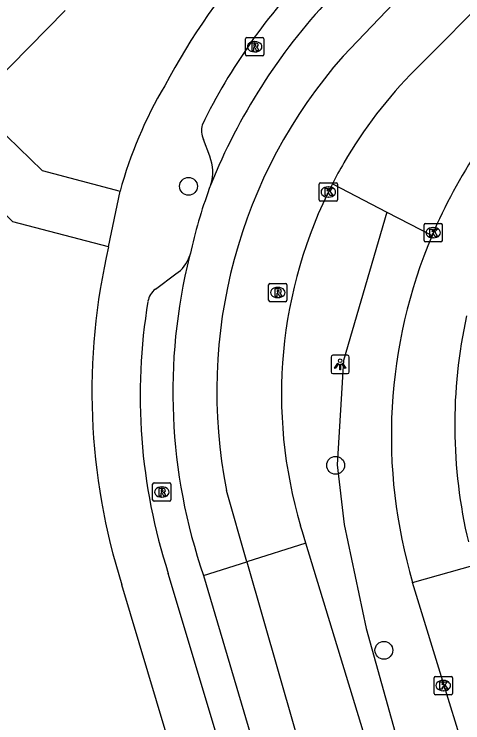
# Model space of a CAD drawing. Extents: x 157767 to 159171, y 387842 to 389425.
# Drawn here: x 158415.46 to 158440.04, y 388600.08 to 388638.87 of the extents above; entities that cross this region are included whole.
import ezdxf

# ---------------------------------------------------------------- set-up
doc = ezdxf.new("R2010")
doc.units = 0
for name, color, linetype in [('IMGEO_Berm_groen', 7, 'Continuous'), ('IMGEO_Boom', 7, 'Continuous'), ('IMGEO_Kolk', 7, 'Continuous'), ('IMGEO_Lichtpunt', 7, 'Continuous'), ('IMGEO_Pand', 7, 'Continuous'), ('IMGEO_Rijbaan_lokaal_gesloten', 7, 'Continuous'), ('IMGEO_Rioolput', 7, 'Continuous'), ('IMGEO_Voetpad_open', 7, 'Continuous')]:
    doc.layers.add(name, color=color, linetype=linetype)

msp = doc.modelspace()

# ---------------------------------------------------------------- linework, layer by layer
at = {"layer": 'IMGEO_Berm_groen'}
for points in [[(158432.893, 388629.582), (158435.879, 388628.037)], [(158435.879, 388628.037), (158433.507, 388619.912), (158433.151, 388614.208), (158433.537, 388610.926), (158434.752, 388605.238), (158436.647, 388598.426), (158439.836, 388599.449)], [(158435.879, 388628.037), (158438.354, 388626.755)]]:
    msp.add_lwpolyline(points, dxfattribs=at)
at = {"layer": 'IMGEO_Boom'}
for centre in [(158425.012, 388629.447), (158433.073, 388614.173), (158435.718, 388604.045)]:
    msp.add_circle(centre, 0.489, dxfattribs=at)
at = {"layer": 'IMGEO_Kolk'}
for p, q in [((158432.171, 388628.713), (158432.171, 388629.565)), ((158432.246, 388629.639), (158433.098, 388629.639)), ((158433.172, 388629.565), (158433.172, 388628.713)), ((158432.659, 388629.419), (158432.684, 388629.419)), ((158432.682, 388628.859), (158432.657, 388628.859)), ((158433.098, 388628.639), (158432.246, 388628.639)), ((158437.918, 388626.483), (158437.918, 388627.335)), ((158437.993, 388627.409), (158438.845, 388627.409)), ((158438.406, 388627.189), (158438.431, 388627.189)), ((158438.919, 388627.335), (158438.919, 388626.483)), ((158438.845, 388626.409), (158437.993, 388626.409)), ((158438.429, 388626.629), (158438.404, 388626.629)), ((158438.47, 388601.689), (158438.47, 388602.541)), ((158438.545, 388602.615), (158439.397, 388602.615)), ((158438.958, 388602.395), (158438.983, 388602.395)), ((158439.471, 388602.541), (158439.471, 388601.689)), ((158439.397, 388601.615), (158438.545, 388601.615)), ((158438.981, 388601.835), (158438.956, 388601.835))]:
    msp.add_line(p, q, dxfattribs=at)
for points in [[(158432.171, 388628.713), (158432.171, 388629.565)], [(158432.246, 388629.639), (158433.098, 388629.639)], [(158433.172, 388629.565), (158433.172, 388628.713)], [(158432.492, 388629.339), (158432.615, 388629.339), (158432.615, 388629.188), (158432.745, 388629.339), (158432.909, 388629.339), (158432.763, 388629.188), (158432.916, 388628.939), (158432.764, 388628.939), (158432.679, 388629.103), (158432.615, 388629.036), (158432.615, 388628.939), (158432.492, 388628.939), (158432.492, 388629.339)], [(158433.098, 388628.639), (158432.246, 388628.639)], [(158437.918, 388626.483), (158437.918, 388627.335)], [(158437.993, 388627.409), (158438.845, 388627.409)], [(158438.239, 388627.109), (158438.362, 388627.109), (158438.362, 388626.958), (158438.492, 388627.109), (158438.656, 388627.109), (158438.51, 388626.958), (158438.663, 388626.709), (158438.511, 388626.709), (158438.426, 388626.873), (158438.362, 388626.806), (158438.362, 388626.709), (158438.239, 388626.709), (158438.239, 388627.109)], [(158438.919, 388627.335), (158438.919, 388626.483)], [(158438.845, 388626.409), (158437.993, 388626.409)], [(158438.47, 388601.689), (158438.47, 388602.541)], [(158438.545, 388602.615), (158439.397, 388602.615)], [(158438.791, 388602.315), (158438.914, 388602.315), (158438.914, 388602.164), (158439.044, 388602.315), (158439.208, 388602.315), (158439.062, 388602.164), (158439.215, 388601.915), (158439.063, 388601.915), (158438.978, 388602.079), (158438.914, 388602.012), (158438.914, 388601.915), (158438.791, 388601.915), (158438.791, 388602.315)], [(158439.471, 388602.541), (158439.471, 388601.689)], [(158439.397, 388601.615), (158438.545, 388601.615)]]:
    msp.add_lwpolyline(points, dxfattribs=at)
for centre, start, end in [((158432.248, 388629.563), 91.552, 178.448), ((158432.248, 388629.563), 91.552, 178.448), ((158433.096, 388629.563), 1.552, 88.448), ((158433.096, 388629.563), 1.552, 88.448), ((158432.248, 388628.715), 181.552, 268.448), ((158432.248, 388628.715), 181.552, 268.448), ((158433.096, 388628.715), 271.552, 358.448), ((158433.096, 388628.715), 271.552, 358.448), ((158437.995, 388627.333), 91.552, 178.448), ((158437.995, 388627.333), 91.552, 178.448), ((158438.843, 388627.333), 1.552, 88.448), ((158438.843, 388627.333), 1.552, 88.448), ((158437.995, 388626.485), 181.552, 268.448), ((158437.995, 388626.485), 181.552, 268.448), ((158438.843, 388626.485), 271.552, 358.448), ((158438.843, 388626.485), 271.552, 358.448), ((158438.547, 388602.539), 91.552, 178.448), ((158438.547, 388602.539), 91.552, 178.448), ((158439.395, 388602.539), 1.552, 88.448), ((158439.395, 388602.539), 1.552, 88.448), ((158438.547, 388601.691), 181.552, 268.448), ((158438.547, 388601.691), 181.552, 268.448), ((158439.395, 388601.691), 271.552, 358.448), ((158439.395, 388601.691), 271.552, 358.448)]:
    msp.add_arc(centre, 0.0765, start, end, dxfattribs=at)
for centre, major_axis, ratio, start_param, end_param in [((158432.658, 388629.139), (-0.387, 0.002), 0.722429, 4.712389, 7.853982), ((158432.683, 388629.139), (-0.39, 0.002), 0.717154, 1.570796, 4.712389), ((158438.405, 388626.909), (-0.387, 0.002), 0.722429, 4.712389, 7.853982), ((158438.43, 388626.909), (-0.39, 0.002), 0.717154, 1.570796, 4.712389), ((158438.957, 388602.115), (-0.387, 0.002), 0.722429, 4.712389, 7.853982), ((158438.982, 388602.115), (-0.39, 0.002), 0.717154, 1.570796, 4.712389)]:
    msp.add_ellipse(centre, major_axis=major_axis, ratio=ratio, start_param=start_param, end_param=end_param, dxfattribs=at)
at = {"layer": 'IMGEO_Lichtpunt'}
for p, q in [((158433.724, 388620.195), (158432.916, 388620.195)), ((158433.724, 388620.195), (158432.916, 388620.195)), ((158432.822, 388620.1), (158432.822, 388619.293)), ((158432.822, 388620.1), (158432.822, 388619.293)), ((158433.818, 388619.293), (158433.818, 388620.1)), ((158433.818, 388619.293), (158433.818, 388620.1)), ((158432.916, 388619.199), (158433.724, 388619.199)), ((158432.916, 388619.199), (158433.724, 388619.199))]:
    msp.add_line(p, q, dxfattribs=at)
for points in [[(158433.196, 388619.764), (158433.235, 388619.736), (158433.047, 388619.474), (158433.009, 388619.501), (158433.196, 388619.764)], [(158433.408, 388619.736), (158433.446, 388619.763), (158433.633, 388619.501), (158433.594, 388619.473), (158433.408, 388619.736)], [(158433.298, 388619.716), (158433.345, 388619.716), (158433.345, 388619.394), (158433.298, 388619.394), (158433.298, 388619.716)]]:
    msp.add_lwpolyline(points, dxfattribs=at)
msp.add_circle((158433.321, 388619.898), 0.0994, dxfattribs=at)
for centre, start, end in [((158432.916, 388620.1), 90, 180), ((158432.916, 388620.1), 90, 180), ((158433.724, 388620.1), 0, 90), ((158433.724, 388620.1), 0, 90), ((158432.916, 388619.293), 180, 270), ((158432.916, 388619.293), 180, 270), ((158433.724, 388619.293), 270, 0), ((158433.724, 388619.293), 270, 360)]:
    msp.add_arc(centre, 0.0946, start, end, dxfattribs=at)
at = {"layer": 'IMGEO_Pand'}
msp.add_lwpolyline([(158418.256, 388639.075), (158414.264, 388635.039), (158407.856, 388641.377), (158405.701, 388643.509), (158409.729, 388647.535)], dxfattribs=at)
at = {"layer": 'IMGEO_Rijbaan_lokaal_gesloten'}
for points in [[(158433.488, 388636.581), (158446.094, 388649.764), (158469.159, 388672.912), (158476.626, 388680.406), (158474.903, 388682.187)], [(158477.961, 388676.706), (158477.89, 388676.635), (158475.76, 388674.505), (158441.774, 388640.207), (158437.444, 388635.837)], [(158425.155, 388625.955), (158425.115, 388625.784), (158425.068, 388625.616)], [(158428.208, 388608.898), (158427.09, 388612.798)], [(158431.44, 388609.92), (158431.255, 388610.529), (158431.155, 388610.859)], [(158431.44, 388609.92), (158428.208, 388608.898)], [(158438.357, 388587.164), (158437.726, 388589.268), (158434.448, 388600.038), (158431.44, 388609.92)], [(158425.834, 388608.147), (158428.208, 388608.898)], [(158428.208, 388608.898), (158430.818, 388599.791), (158436.814, 388579.706), (158434.447, 388579.023)], [(158437.291, 388607.766), (158440.721, 388608.723)], [(158425.834, 388608.147), (158429.202, 388596.793), (158432.289, 388586.427)], [(158439.836, 388599.449), (158439.165, 388601.642), (158437.291, 388607.766)]]:
    msp.add_lwpolyline(points, dxfattribs=at)
for centre, radius, start, end in [((158456.598, 388617.303), 32.737, 136.8522, 158.053), ((158454.344, 388618.218), 27.787, 138.6373, 191.2487), ((158455.355, 388618.021), 25.263, 135.1526, 149.7863), ((158464.246, 388615.777), 28.123, 135.196, 157.0239), ((158455.458, 388617.971), 25.377, 149.8056, 152.7715), ((158450.777, 388620.202), 26.26, 159.1733, 167.3461), ((158455.311, 388618.059), 25.206, 152.7962, 196.597), ((158464.246, 388615.781), 28.122, 157.0316, 196.5603), ((158454.876, 388618.172), 30.724, 165.978, 199.0435), ((158467.366, 388616.378), 27.767, 167.5754, 193.3319)]:
    msp.add_arc(centre, radius, start, end, dxfattribs=at)
at = {"layer": 'IMGEO_Rioolput'}
for p, q in [((158428.211, 388637.589), (158429.063, 388637.589)), ((158428.136, 388636.663), (158428.136, 388637.515)), ((158428.624, 388637.369), (158428.649, 388637.369)), ((158429.137, 388637.515), (158429.137, 388636.663)), ((158428.647, 388636.809), (158428.622, 388636.809)), ((158429.063, 388636.589), (158428.211, 388636.589)), ((158429.401, 388623.206), (158429.401, 388624.058)), ((158429.476, 388624.132), (158430.328, 388624.132)), ((158430.402, 388624.058), (158430.402, 388623.206)), ((158429.889, 388623.912), (158429.914, 388623.912)), ((158429.912, 388623.352), (158429.887, 388623.352)), ((158430.328, 388623.132), (158429.476, 388623.132)), ((158423.122, 388613.21), (158423.974, 388613.21)), ((158423.047, 388612.284), (158423.047, 388613.136)), ((158423.535, 388612.99), (158423.56, 388612.99)), ((158424.048, 388613.136), (158424.048, 388612.284)), ((158423.558, 388612.43), (158423.533, 388612.43)), ((158423.974, 388612.21), (158423.122, 388612.21))]:
    msp.add_line(p, q, dxfattribs=at)
for points in [[(158428.211, 388637.589), (158429.063, 388637.589)], [(158428.136, 388636.663), (158428.136, 388637.515)], [(158428.725, 388637.287), (158428.473, 388637.289), (158428.473, 388636.889)], [(158428.651, 388637.208), (158428.597, 388637.208), (158428.597, 388637.127)], [(158429.137, 388637.515), (158429.137, 388636.663)], [(158428.473, 388636.889), (158428.597, 388636.889), (158428.597, 388637.051), (158428.608, 388637.051)], [(158428.597, 388637.127), (158428.649, 388637.127)], [(158428.655, 388637.022), (158428.726, 388636.889), (158428.866, 388636.889), (158428.801, 388637.015)], [(158429.063, 388636.589), (158428.211, 388636.589)], [(158429.401, 388623.206), (158429.401, 388624.058)], [(158429.476, 388624.132), (158430.328, 388624.132)], [(158430.402, 388624.058), (158430.402, 388623.206)], [(158429.99, 388623.83), (158429.738, 388623.832), (158429.738, 388623.432)], [(158429.916, 388623.751), (158429.862, 388623.751), (158429.862, 388623.67)], [(158429.862, 388623.67), (158429.914, 388623.67)], [(158429.738, 388623.432), (158429.862, 388623.432), (158429.862, 388623.594), (158429.873, 388623.594)], [(158429.92, 388623.565), (158429.991, 388623.432), (158430.131, 388623.432), (158430.066, 388623.558)], [(158430.328, 388623.132), (158429.476, 388623.132)], [(158423.122, 388613.21), (158423.974, 388613.21)], [(158423.047, 388612.284), (158423.047, 388613.136)], [(158423.636, 388612.908), (158423.384, 388612.91), (158423.384, 388612.51)], [(158423.562, 388612.829), (158423.508, 388612.829), (158423.508, 388612.748)], [(158424.048, 388613.136), (158424.048, 388612.284)], [(158423.384, 388612.51), (158423.508, 388612.51), (158423.508, 388612.672), (158423.519, 388612.672)], [(158423.508, 388612.748), (158423.56, 388612.748)], [(158423.566, 388612.643), (158423.637, 388612.51), (158423.777, 388612.51), (158423.712, 388612.636)], [(158423.974, 388612.21), (158423.122, 388612.21)]]:
    msp.add_lwpolyline(points, dxfattribs=at)
for centre, radius, start, end in [((158428.213, 388637.513), 0.0765, 91.552, 178.448), ((158428.213, 388637.513), 0.0765, 91.552, 178.448), ((158429.061, 388637.513), 0.0765, 1.552, 88.448), ((158429.061, 388637.513), 0.0765, 1.552, 88.448), ((158428.657, 388637.112), 0.0964, 77.0061, 93.1865), ((158428.671, 388637.169), 0.0378, 276.6634, 79.6772), ((158428.724, 388637.177), 0.109, 350.3612, 89.416), ((158428.607, 388636.998), 0.0533, 26.0293, 88.6989), ((158428.633, 388637.316), 0.19, 274.7715, 282.9687), ((158428.722, 388637.177), 0.112, 277.5842, 350.9817), ((158428.706, 388636.962), 0.108, 29.5134, 73.7905), ((158428.213, 388636.665), 0.0765, 181.552, 268.448), ((158428.213, 388636.665), 0.0765, 181.552, 268.448), ((158429.061, 388636.665), 0.0765, 271.552, 358.448), ((158429.061, 388636.665), 0.0765, 271.552, 358.448), ((158429.478, 388624.056), 0.0765, 91.552, 178.448), ((158429.478, 388624.056), 0.0765, 91.552, 178.448), ((158430.326, 388624.056), 0.0765, 1.552, 88.448), ((158430.326, 388624.056), 0.0765, 1.552, 88.448), ((158429.898, 388623.859), 0.19, 274.7715, 282.9687), ((158429.922, 388623.655), 0.0964, 77.0061, 93.1865), ((158429.936, 388623.712), 0.0378, 276.6634, 79.6772), ((158429.989, 388623.72), 0.109, 350.3612, 89.416), ((158429.987, 388623.72), 0.112, 277.5842, 350.9817), ((158429.872, 388623.541), 0.0533, 26.0293, 88.6989), ((158429.971, 388623.505), 0.108, 29.5134, 73.7905), ((158429.478, 388623.208), 0.0765, 181.552, 268.448), ((158429.478, 388623.208), 0.0765, 181.552, 268.448), ((158430.326, 388623.208), 0.0765, 271.552, 358.448), ((158430.326, 388623.208), 0.0765, 271.552, 358.448), ((158423.124, 388613.134), 0.0765, 91.552, 178.448), ((158423.124, 388613.134), 0.0765, 91.552, 178.448), ((158423.972, 388613.134), 0.0765, 1.552, 88.448), ((158423.972, 388613.134), 0.0765, 1.552, 88.448), ((158423.544, 388612.937), 0.19, 274.7715, 282.9687), ((158423.568, 388612.733), 0.0964, 77.0061, 93.1865), ((158423.582, 388612.79), 0.0378, 276.6634, 79.6772), ((158423.635, 388612.798), 0.109, 350.3612, 89.416), ((158423.633, 388612.798), 0.112, 277.5842, 350.9817), ((158423.518, 388612.619), 0.0533, 26.0293, 88.6989), ((158423.617, 388612.583), 0.108, 29.5134, 73.7905), ((158423.124, 388612.286), 0.0765, 181.552, 268.448), ((158423.124, 388612.286), 0.0765, 181.552, 268.448), ((158423.972, 388612.286), 0.0765, 271.552, 358.448), ((158423.972, 388612.286), 0.0765, 271.552, 358.448)]:
    msp.add_arc(centre, radius, start, end, dxfattribs=at)
for centre, major_axis, ratio, start_param, end_param in [((158428.623, 388637.089), (-0.387, 0.002), 0.722429, 4.712389, 7.853982), ((158428.648, 388637.089), (-0.39, 0.002), 0.717154, 1.570796, 4.712389), ((158429.888, 388623.632), (-0.387, 0.002), 0.722429, 4.712389, 7.853982), ((158429.913, 388623.632), (-0.39, 0.002), 0.717154, 1.570796, 4.712389), ((158423.534, 388612.71), (-0.387, 0.002), 0.722429, 4.712389, 7.853982), ((158423.559, 388612.71), (-0.39, 0.002), 0.717154, 1.570796, 4.712389)]:
    msp.add_ellipse(centre, major_axis=major_axis, ratio=ratio, start_param=start_param, end_param=end_param, dxfattribs=at)
at = {"layer": 'IMGEO_Voetpad_open'}
for points in [[(158420.633, 388626.13), (158415.384, 388627.497), (158405.142, 388637.528), (158392.922, 388649.498)], [(158399.308, 388647.495), (158406.749, 388640.266), (158416.993, 388630.314), (158421.261, 388629.174)], [(158426.174, 388631.092), (158425.824, 388632.013)], [(158420.633, 388626.13), (158421.261, 388629.174)], [(158423.194, 388623.82), (158424.324, 388624.653)], [(158429.663, 388589.027), (158423.904, 388608.257)], [(158429.963, 388578.876), (158421.36, 388607.626)]]:
    msp.add_lwpolyline(points, dxfattribs=at)
for centre, radius, start, end in [((158455.356, 388618.311), 35.755, 137.5821, 152.2612), ((158454.887, 388618.68), 32.368, 135.5484, 154.1271), ((158443.755, 388623.05), 23.313, 149.2976, 164.7703), ((158426.922, 388632.496), 1.199, 165.0618, 203.7467), ((158424.096, 388630.235), 2.247, 341.948, 22.4033), ((158454.625, 388618.199), 34.905, 166.8672, 197.6326), ((158423.229, 388626.268), 1.951, 304.1383, 340.4833), ((158423.899, 388622.933), 1.133, 128.4681, 168.9017), ((158453.898, 388617.995), 31.535, 170.5905, 197.9875)]:
    msp.add_arc(centre, radius, start, end, dxfattribs=at)

doc.saveas('drawing.dxf')
